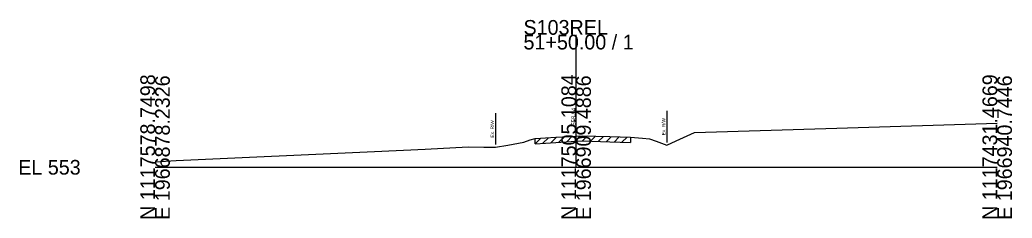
# Model space of a CAD drawing. Extents: x -26 to 163, y -10 to 24518.
# Drawn here: x -25.7 to 162.8, y 1990.3 to 2028.1 of the extents above; entities that cross this region are included whole.
import ezdxf

# ---------------------------------------------------------------- set-up
doc = ezdxf.new("R2010")
doc.units = 0
for name, color, linetype in [('RD_GPK_XS_Cell', 7, 'Continuous'), ('RD_XS_ExGround', 7, 'Continuous'), ('RD_XS_ExPaveRet', 7, 'Continuous'), ('RD_XS_ExRW', 7, 'Continuous'), ('RD_XS_TX_Elev_EX', 7, 'Continuous')]:
    doc.layers.add(name, color=color, linetype=linetype)

msp = doc.modelspace()

# ---------------------------------------------------------------- linework, layer by layer
at = {"layer": 'RD_GPK_XS_Cell'}
for p, q in [((80, 2000), (80, 2025.22)), ((0, 2000), (80, 2000)), ((80, 2000), (160, 2000))]:
    msp.add_line(p, q, dxfattribs=at)
at = {"layer": 'RD_XS_ExGround'}
msp.add_lwpolyline([(0, 2001.02), (3.99, 2001.28), (41.7, 2002.99), (51.31, 2003.44), (59.51, 2003.89), (62.49, 2003.83), (64.65, 2003.81), (67.02, 2004.23), (70.04, 2004.76), (71.27, 2005.21), (72.2, 2005.47), (76.16, 2005.71), (80, 2005.94), (81.15, 2006), (86.39, 2005.83), (90.3, 2005.7), (92.6, 2005.52), (93.92, 2005.42), (95.23, 2004.96), (97.21, 2004.23), (98.98, 2005.05), (102.51, 2006.62), (129.56, 2007.46), (160, 2008.41)], dxfattribs=at)
at = {"layer": 'RD_XS_ExPaveRet'}
for p, q in [((72.2, 2004.47), (73.27, 2005.54)), ((72.2, 2004.47), (72.2, 2005.47)), ((72.2, 2004.47), (76.16, 2004.71)), ((73.7, 2004.56), (74.77, 2005.63)), ((75.2, 2004.66), (76.27, 2005.72)), ((76.16, 2004.71), (80, 2004.94)), ((76.7, 2004.75), (77.76, 2005.81)), ((78.2, 2004.83), (79.26, 2005.89)), ((79.7, 2004.92), (80.76, 2005.98)), ((80, 2004.94), (81.15, 2005)), ((81.15, 2005), (86.39, 2004.83)), ((81.2, 2005), (82.17, 2005.97)), ((82.7, 2004.95), (83.67, 2005.92)), ((84.2, 2004.9), (85.17, 2005.87)), ((85.7, 2004.85), (86.67, 2005.82)), ((86.39, 2004.83), (90.3, 2004.7)), ((87.2, 2004.8), (88.17, 2005.77)), ((88.7, 2004.75), (89.67, 2005.72)), ((90.3, 2005.7), (90.3, 2004.7))]:
    msp.add_line(p, q, dxfattribs=at)
at = {"layer": 'RD_XS_ExRW'}
for p, q in [((64.65, 2010.31), (64.65, 2004.31)), ((64.65, 2010.31), (64.65, 2004.31)), ((97.21, 2010.73), (97.21, 2004.73)), ((97.21, 2010.73), (97.21, 2004.73))]:
    msp.add_line(p, q, dxfattribs=at)

# ---------------------------------------------------------------- texts
at = {"layer": 'RD_GPK_XS_Cell'}
for s, p in [('S103REL', (70, 2025.22)), ('51+50.00 / 1', (70, 2022.42)), ('EL 553', (-26, 1998.6))]:
    msp.add_text(s, height=2.8, dxfattribs=at).set_placement(p)
for s, p in [('N 1117578.7498', (0, 1990)), ('E 1966878.2326', (2.8, 1990)), ('N 1117505.1084', (80, 1990)), ('E 1966909.4886', (82.8, 1990)), ('N 1117431.4669', (160, 1990)), ('E 1966940.7446', (162.8, 1990))]:
    msp.add_text(s, height=2.8, rotation=90, dxfattribs=at).set_placement(p)
at = {"layer": 'RD_XS_ExRW'}
for p in [(64.4, 2005.65), (64.4, 2005.65), (96.96, 2006.08), (96.96, 2006.08)]:
    msp.add_text('Ex. R/W ', height=0.65, rotation=90, dxfattribs=at).set_placement(p)
at = {"layer": 'RD_XS_TX_Elev_EX'}
msp.add_text('558.94', height=0.8, rotation=90, dxfattribs=at).set_placement((79.9, 2007.94))

doc.saveas('drawing.dxf')
